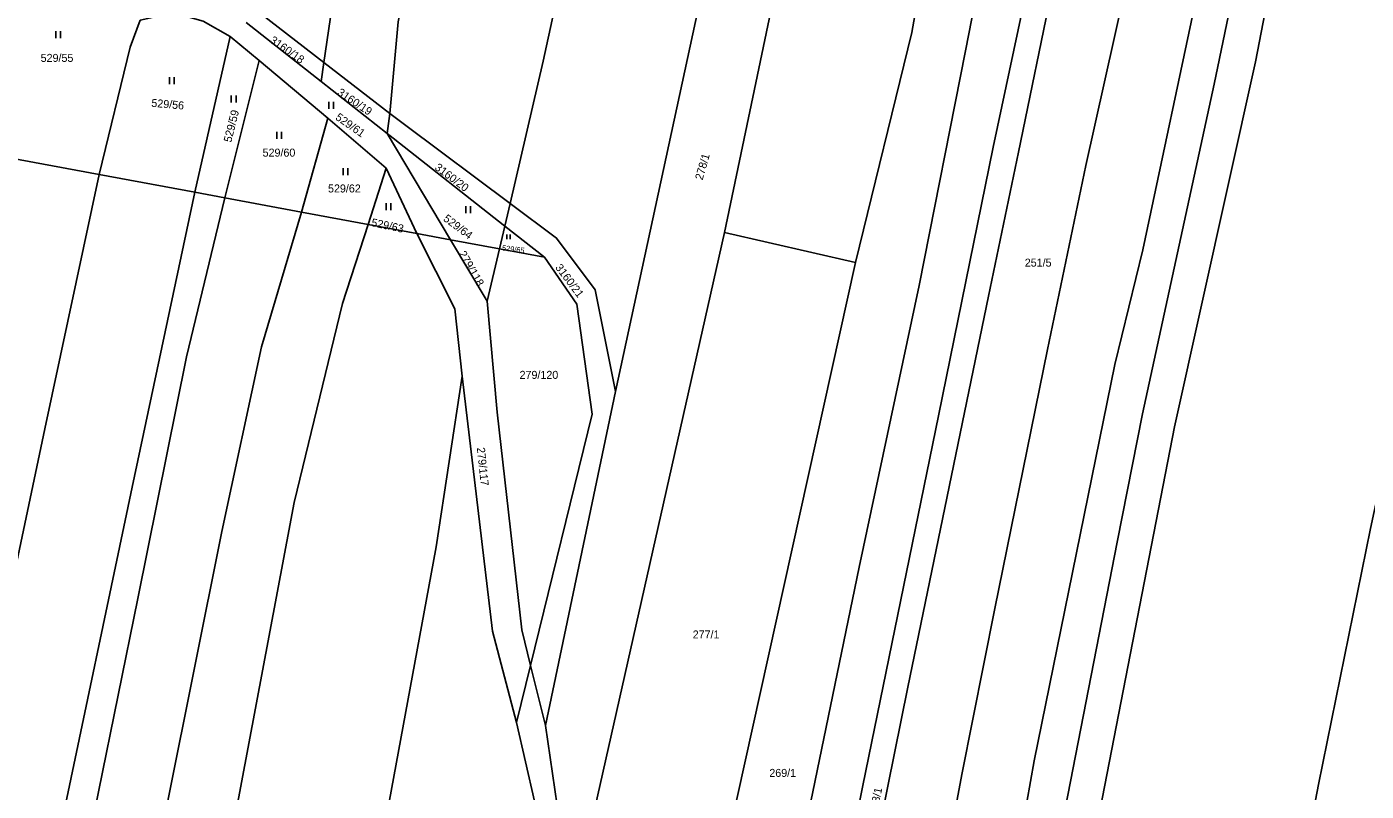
# Model space of a CAD drawing. Extents: x -776734 to -748832, y -1118122 to -976986.
# Drawn here: x -753089.2 to -752804.6, y -1114435.8 to -1114273.5 of the extents above; entities that cross this region are included whole.
import ezdxf

# ---------------------------------------------------------------- set-up
doc = ezdxf.new("R2010")
doc.units = 0
for name, color, linetype in [('KM_Hranice parcel', 7, 'Continuous'), ('KM_Parcelní čísla', 7, 'Continuous'), ('KM_Značky kultur', 7, 'Continuous')]:
    doc.layers.add(name, color=color, linetype=linetype)

msp = doc.modelspace()

# ---------------------------------------------------------------- linework, layer by layer
at = {"layer": 'KM_Hranice parcel'}
for p, q in [((-752964.07, -1114350.89), (-752924.1, -1114165.55)), ((-752940.9, -1114317.17), (-752910.62, -1114171.78)), ((-753026.03, -1114281.05), (-753021.91, -1114252.65)), ((-753041.74, -1114268.92), (-753026.03, -1114281.05)), ((-753026.62, -1114285.08), (-753042.55, -1114272.54)), ((-753053.46, -1114308.6), (-753045.99, -1114275.51)), ((-753039.81, -1114280.63), (-753045.99, -1114275.51)), ((-753047.11, -1114309.78), (-753039.81, -1114280.63)), ((-753025.24, -1114292.87), (-753039.81, -1114280.63)), ((-753026.62, -1114285.08), (-753026.03, -1114281.05)), ((-753026.03, -1114281.05), (-753012.04, -1114291.85)), ((-753012.58, -1114296.13), (-753026.62, -1114285.08)), ((-753030.81, -1114312.81), (-753025.24, -1114292.87)), ((-753025.24, -1114292.87), (-753012.81, -1114303.52)), ((-753012.58, -1114296.13), (-753012.04, -1114291.85)), ((-752999.15, -1114318.68), (-753012.58, -1114296.13)), ((-753073.79, -1114304.82), (-753103.7, -1114299.27)), ((-753016.62, -1114315.44), (-753012.81, -1114303.52)), ((-753012.81, -1114303.52), (-753006.27, -1114317.36)), ((-753053.46, -1114308.6), (-753073.79, -1114304.82)), ((-753047.11, -1114309.78), (-753053.46, -1114308.6)), ((-753030.81, -1114312.81), (-753047.11, -1114309.78)), ((-753016.62, -1114315.44), (-753030.81, -1114312.81)), ((-752987.59, -1114315.8), (-752986.47, -1114310.98)), ((-753006.27, -1114317.36), (-753016.62, -1114315.44)), ((-752988.73, -1114320.62), (-752987.59, -1114315.8)), ((-752979.21, -1114322.39), (-752987.59, -1114315.8)), ((-752999.15, -1114318.68), (-753006.27, -1114317.36)), ((-752991.38, -1114331.74), (-752999.15, -1114318.68)), ((-752988.73, -1114320.62), (-752999.15, -1114318.68)), ((-752940.9, -1114317.17), (-752973.26, -1114460.59)), ((-752913.12, -1114323.53), (-752940.9, -1114317.17)), ((-752991.38, -1114331.74), (-752988.73, -1114320.62)), ((-752979.21, -1114322.39), (-752988.73, -1114320.62)), ((-752964.07, -1114350.89), (-752978.94, -1114421.88)), ((-752982.14, -1114409.13), (-752985.11, -1114421.22)), ((-752978.94, -1114421.88), (-752982.14, -1114409.13)), ((-752985.11, -1114421.22), (-752981.27, -1114437.96)), ((-752978.94, -1114421.88), (-752973.26, -1114460.59))]:
    msp.add_line(p, q, dxfattribs=at)
for points in [[(-752872.21, -1114189.2), (-752889.69, -1114278.54), (-752899.59, -1114328.44), (-752912.33, -1114388.25), (-752924.51, -1114447.25), (-752933.76, -1114496.83), (-752941.89, -1114533.46), (-752948.69, -1114561.57)], [(-752861.64, -1114193.99), (-752866.97, -1114219.87), (-752883.88, -1114299.01), (-752895.48, -1114356.1), (-752911.52, -1114434.58), (-752929.25, -1114522.3), (-752933.21, -1114542.71), (-752940.19, -1114572.28), (-752941.94, -1114577.11)], [(-752856.36, -1114196.38), (-752861.91, -1114220.87), (-752871.2, -1114264.59), (-752878.44, -1114300.08), (-752884.83, -1114330.68), (-752901.96, -1114413.75), (-752911.95, -1114463.1), (-752922.74, -1114516.02), (-752931.12, -1114556.35), (-752938.26, -1114586.3)], [(-752936.38, -1114652.45), (-752927.54, -1114607.1), (-752921.77, -1114580.34), (-752911.41, -1114536.28), (-752898.3, -1114473.79), (-752890.49, -1114432.26), (-752883.47, -1114397), (-752872.32, -1114341.97), (-752864.19, -1114302.89), (-752852.12, -1114248.93), (-752842.24, -1114203)], [(-752963.07, -1114205.56), (-752979.47, -1114280.74), (-752986.47, -1114310.98)], [(-752934.12, -1114704.82), (-752928.8, -1114679.25), (-752911.41, -1114601.55), (-752889.83, -1114504.81), (-752882.93, -1114473.25), (-752875.16, -1114429.34), (-752857.99, -1114345.2), (-752852.05, -1114320.86), (-752840.08, -1114264.39), (-752828.31, -1114209.54)], [(-752929.9, -1114717.17), (-752924.26, -1114689.78), (-752902.28, -1114597.5), (-752879.37, -1114494.47), (-752867.97, -1114436.68), (-752857.5, -1114382.95), (-752852.15, -1114355.64), (-752836.88, -1114285.62), (-752821.72, -1114212.63)], [(-752814.9, -1114215.83), (-752823.67, -1114257.79), (-752828.11, -1114280.91), (-752845.29, -1114358.42), (-752865.07, -1114460.04), (-752879.89, -1114530.26), (-752894.73, -1114596.52), (-752909.92, -1114660.92), (-752922.77, -1114714.57), (-752925.81, -1114729.14)], [(-752913.12, -1114323.53), (-752901.14, -1114274.7), (-752891.61, -1114221.07)], [(-753012.04, -1114291.85), (-753010.25, -1114272.44), (-753004.72, -1114243.2)], [(-753073.79, -1114304.82), (-753067.23, -1114277.82), (-753065.12, -1114272.06)], [(-753045.99, -1114275.51), (-753051.69, -1114272.24), (-753057.98, -1114270.47), (-753065.12, -1114272.06)], [(-753012.04, -1114291.85), (-753008.66, -1114294.46), (-752986.47, -1114310.98)], [(-752987.59, -1114315.8), (-753011.32, -1114297.12), (-753012.58, -1114296.13)], [(-752784.53, -1114297.81), (-752790.74, -1114319.93), (-752803.68, -1114380.05), (-752814.75, -1114434.38), (-752827.59, -1114501.73), (-752840.34, -1114559.14), (-752851.92, -1114616.56), (-752864.77, -1114671.34), (-752878.1, -1114727), (-752891.1, -1114788.07)], [(-753202.86, -1114912.96), (-753196.54, -1114881.1), (-753179.94, -1114804.74), (-753172.5, -1114766.42), (-753164.58, -1114726.12), (-753158.67, -1114699.35), (-753147.41, -1114652.62), (-753133.93, -1114587.99), (-753116.45, -1114506.67), (-753099.09, -1114423.78), (-753085.35, -1114358.88), (-753073.79, -1114304.82)], [(-753181.91, -1114915.59), (-753175, -1114881.47), (-753166.34, -1114839.97), (-753151.09, -1114766.66), (-753147.42, -1114748.58), (-753124.96, -1114651.85), (-753111.4, -1114582.84), (-753088.5, -1114479.57), (-753082.41, -1114445.74), (-753066.82, -1114371.23), (-753053.46, -1114308.6)], [(-753174.8, -1114911.22), (-753161.71, -1114852.23), (-753150.45, -1114796.76), (-753144.34, -1114766.73), (-753129.5, -1114697.6), (-753107.35, -1114597.98), (-753086.49, -1114497.53), (-753065.55, -1114394.92), (-753055.27, -1114343.56), (-753047.11, -1114309.78)], [(-753093.45, -1114602.23), (-753078.53, -1114534.21), (-753064.98, -1114466.83), (-753047.72, -1114380.66), (-753039.33, -1114341.44), (-753030.81, -1114312.81)], [(-752986.47, -1114310.98), (-752976.6, -1114318.33), (-752968.38, -1114329.33), (-752964.07, -1114350.89)], [(-753078.66, -1114605.49), (-753066.06, -1114545.74), (-753061.05, -1114523.79), (-753045.74, -1114445.62), (-753032.35, -1114374.49), (-753022.08, -1114332.2), (-753016.62, -1114315.44)], [(-752996.69, -1114347.64), (-752998.25, -1114333.36), (-753006.27, -1114317.36)], [(-752982.14, -1114409.13), (-752969.02, -1114355.73), (-752972.28, -1114332.41), (-752979.21, -1114322.39)], [(-752959.91, -1114535.17), (-752936.61, -1114429.79), (-752913.12, -1114323.53)], [(-752982.14, -1114409.13), (-752983.96, -1114401.56), (-752989.26, -1114355.29), (-752991.38, -1114331.74)], [(-753083.04, -1114769.21), (-753067.36, -1114693.03), (-753056.52, -1114645.12), (-753039.88, -1114572.55), (-753015.26, -1114454.66), (-753002.2, -1114383.92), (-752996.69, -1114347.64)], [(-752985.11, -1114421.22), (-752990.25, -1114401.85), (-752996.69, -1114347.64)]]:
    msp.add_lwpolyline(points, dxfattribs=at)
at = {"layer": 'KM_Značky kultur'}
for p, q in [((-753083.021, -1114275.89), (-753083.021, -1114274.39)), ((-753082.02, -1114275.89), (-753082.02, -1114274.39)), ((-753058.871, -1114285.68), (-753058.871, -1114284.18)), ((-753057.87, -1114285.68), (-753057.87, -1114284.18)), ((-753045.721, -1114289.56), (-753045.721, -1114288.06)), ((-753044.72, -1114289.56), (-753044.72, -1114288.06)), ((-753024.991, -1114290.9), (-753024.991, -1114289.4)), ((-753023.99, -1114290.9), (-753023.99, -1114289.4)), ((-753036.051, -1114297.29), (-753036.051, -1114295.79)), ((-753035.05, -1114297.29), (-753035.05, -1114295.79)), ((-753021.981, -1114304.99), (-753021.981, -1114303.49)), ((-753020.98, -1114304.99), (-753020.98, -1114303.49)), ((-753012.801, -1114312.44), (-753012.801, -1114310.94)), ((-753011.8, -1114312.44), (-753011.8, -1114310.94)), ((-752995.881, -1114313.08), (-752995.881, -1114311.58)), ((-752994.88, -1114313.08), (-752994.88, -1114311.58)), ((-752987.162, -1114318.6), (-752987.162, -1114317.595)), ((-752986.492, -1114318.6), (-752986.492, -1114317.595))]:
    msp.add_line(p, q, dxfattribs=at)

# ---------------------------------------------------------------- texts
at = {"layer": 'KM_Parcelní čísla'}
for s, height, rotation, p in [('3160/18', 1.7, 325, (-753037.687, -1114276.676)), ('3160/19', 1.7, 326, (-753023.355, -1114287.794)), ('529/56', 1.7, 355, (-753062.764, -1114290.446)), ('529/59', 1.7, 76, (-753045.735, -1114298.115)), ('529/61', 1.7, 325, (-753023.757, -1114293.036)), ('278/1', 1.7, 74, (-752945.602, -1114306.144)), ('3160/20', 1.7, 323, (-753002.651, -1114303.658)), ('529/63', 1.7, 348, (-753016.086, -1114315.781)), ('529/64', 1.7, 323, (-753000.821, -1114314.518)), ('279/118', 1.7, 300, (-752997.486, -1114321.655)), ('529/65', 1.14, 353, (-752988.256, -1114320.963)), ('3160/21', 1.7, 307, (-752976.988, -1114324.611)), ('279/117', 1.7, 275.999997, (-752993.555, -1114362.868)), ('258/1', 1.7, 79, (-752908.495, -1114440.802))]:
    msp.add_text(s, height=height, rotation=rotation, dxfattribs=at).set_placement(p)
for s, p in [('529/55', (-753086.23, -1114280.92)), ('529/60', (-753039.07, -1114301.04)), ('529/62', (-753025.17, -1114308.65)), ('251/5', (-752877.13, -1114324.4)), ('279/120', (-752984.47, -1114348.24)), ('277/1', (-752947.69, -1114403.38)), ('269/1', (-752931.41, -1114432.78))]:
    msp.add_text(s, height=1.7, dxfattribs=at).set_placement(p)

doc.saveas('drawing.dxf')
